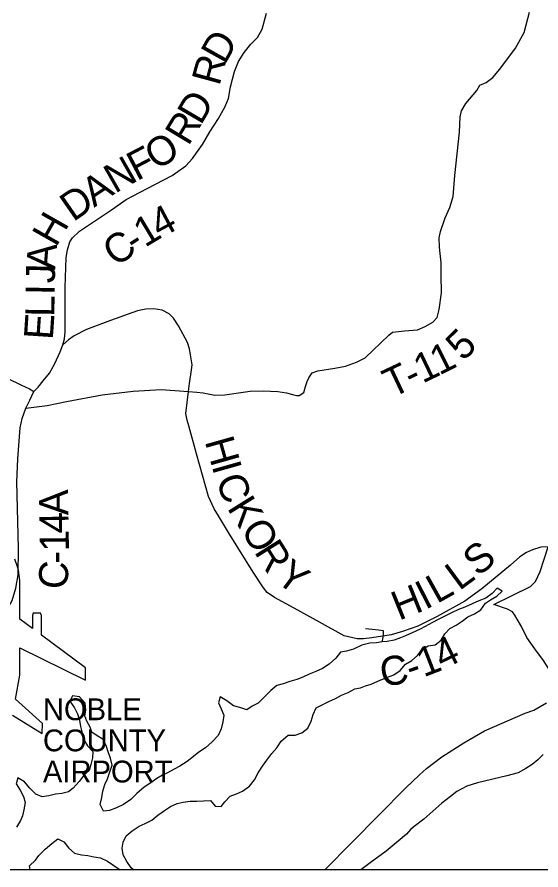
# Model space of a CAD drawing. Extents: x -22 to 431, y -18 to 160.
# Drawn here: x -6.381 to -5.357, y 14.134 to 15.801 of the extents above; entities that cross this region are included whole.
import ezdxf

# ---------------------------------------------------------------- set-up
doc = ezdxf.new("R2010")
doc.units = 0
for name, color, linetype in [('GM_X_Adjacent_County_Text', 7, 'Continuous'), ('GM_X_Airport_Text_Class_2', 7, 'Continuous'), ('GM_X_City_Street', 7, 'Continuous'), ('GM_X_City_Street_Text', 7, 'Continuous'), ('GM_X_County_Road', 7, 'Continuous'), ('GM_X_Minor_River_Text', 7, 'Continuous'), ('GM_X_Rail_Line', 7, 'Continuous'), ('GM_X_Section', 7, 'Continuous'), ('GM_X_Township_Subdivision', 7, 'Continuous'), ('GM_X_US_Location', 7, 'Continuous')]:
    doc.layers.add(name, color=color, linetype=linetype)

msp = doc.modelspace()

# ---------------------------------------------------------------- linework, layer by layer
at = {"layer": 'GM_X_Adjacent_County_Text'}
for points in [[(-6.2917, 15.1608), (-6.2883, 15.1726), (-6.2872, 15.1862), (-6.2869, 15.2724), (-6.2851, 15.3316), (-6.2828, 15.346), (-6.2779, 15.3616), (-6.273, 15.3699), (-6.2594, 15.3828), (-6.1966, 15.4247), (-6.1678, 15.4448), (-6.1266, 15.4661), (-6.0777, 15.4916), (-6.0513, 15.5107), (-6.0384, 15.5247), (-6.0187, 15.5521), (-6.0044, 15.5768), (-5.9873, 15.603), (-5.9745, 15.6261), (-5.9681, 15.6417), (-5.9639, 15.6645), (-5.9564, 15.6948), (-5.9485, 15.7146), (-5.9371, 15.7317), (-5.9243, 15.7484), (-5.9114, 15.7613), (-5.9023, 15.7776), (-5.8936, 15.8088)], [(-5.3432, 14.766), (-5.3576, 14.7652), (-5.3735, 14.7603), (-5.3856, 14.7549), (-5.3984, 14.7462), (-5.4166, 14.7302), (-5.473, 14.6835), (-5.5059, 14.6599), (-5.56, 14.6295), (-5.5979, 14.6108), (-5.6281, 14.6002), (-5.6501, 14.5941), (-5.6876, 14.5879), (-5.7039, 14.586), (-5.7164, 14.586), (-5.7417, 14.592), (-5.8323, 14.642), (-5.8781, 14.6666), (-5.8922, 14.6768), (-5.8997, 14.6859), (-5.9198, 14.7166), (-5.9676, 14.7936), (-5.9877, 14.8265), (-5.9957, 14.8402), (-6.0067, 14.8641), (-6.0306, 14.9475), (-6.0454, 15.0022), (-6.0485, 15.0132), (-6.0511, 15.0264), (-6.0463, 15.0697), (-6.0444, 15.0849), (-6.0399, 15.1115), (-6.0391, 15.1213), (-6.0441, 15.1528), (-6.0483, 15.1653), (-6.0657, 15.1976), (-6.0752, 15.2127), (-6.0839, 15.2211), (-6.0975, 15.2286), (-6.1146, 15.2313), (-6.1294, 15.2305), (-6.146, 15.227), (-6.1986, 15.2084), (-6.2456, 15.1908), (-6.2694, 15.1783), (-6.2804, 15.1703), (-6.2917, 15.1608)], [(-6.548, 14.4201), (-6.5311, 14.4452), (-6.4782, 14.5311), (-6.4434, 14.585), (-6.4007, 14.6431), (-6.3908, 14.6613), (-6.3833, 14.6852), (-6.3788, 14.711), (-6.3781, 14.763), (-6.3816, 14.8928), (-6.3797, 14.9379), (-6.3753, 14.9986), (-6.3715, 15.0169), (-6.3639, 15.0366), (-6.3564, 15.0526), (-6.3484, 15.0696), (-6.3401, 15.0776), (-6.3299, 15.0902), (-6.3178, 15.1054), (-6.3072, 15.124), (-6.2966, 15.1471), (-6.2917, 15.1608)]]:
    msp.add_lwpolyline(points, dxfattribs=at)
at = {"layer": 'GM_X_County_Road'}
for points in [[(-6.3639, 15.0366), (-6.3223, 15.0419), (-6.2845, 15.0497), (-6.2147, 15.0626), (-6.1541, 15.0704), (-6.0992, 15.0732), (-6.0463, 15.0697)], [(-5.3156, 14.4841), (-5.3295, 14.5079), (-5.3525, 14.5438), (-5.3693, 14.5668), (-5.385, 14.5887), (-5.3954, 14.6099), (-5.4035, 14.6246), (-5.408, 14.6325), (-5.413, 14.639), (-5.4225, 14.6438), (-5.4491, 14.6535), (-5.3778, 14.6886), (-5.3676, 14.6981), (-5.3587, 14.7179), (-5.3432, 14.766)]]:
    msp.add_lwpolyline(points, dxfattribs=at)
at = {"layer": 'GM_X_Minor_River_Text'}
for points in [[(-6.0463, 15.0697), (-6.0295, 15.0683), (-6.0177, 15.0669), (-5.9946, 15.0625), (-5.9749, 15.0627), (-5.9484, 15.0667), (-5.9254, 15.0703), (-5.9, 15.0708), (-5.8712, 15.0695), (-5.8542, 15.0666), (-5.8428, 15.0633), (-5.8348, 15.0615), (-5.8299, 15.0619), (-5.8209, 15.0677), (-5.8175, 15.0791), (-5.8142, 15.089), (-5.8108, 15.0962), (-5.8041, 15.1057), (-5.7935, 15.1096), (-5.7599, 15.1148), (-5.7391, 15.1191), (-5.7179, 15.1269), (-5.7009, 15.1354), (-5.6547, 15.1794), (-5.6472, 15.1851), (-5.6241, 15.188), (-5.5984, 15.1901), (-5.5833, 15.1963), (-5.5685, 15.2047), (-5.5603, 15.2139), (-5.5562, 15.2299), (-5.5515, 15.2622), (-5.5522, 15.2967), (-5.5524, 15.321), (-5.5556, 15.3517), (-5.5561, 15.3696), (-5.5532, 15.3821), (-5.5443, 15.4091), (-5.5353, 15.4289), (-5.5287, 15.4506), (-5.5252, 15.4913), (-5.5167, 15.5764), (-5.515, 15.606), (-5.5125, 15.6181), (-5.5039, 15.6322), (-5.4825, 15.6578), (-5.4769, 15.6681), (-5.4644, 15.6732), (-5.4512, 15.6828), (-5.4373, 15.6992), (-5.4066, 15.7404), (-5.3898, 15.7709), (-5.3795, 15.8108)], [(-6.6112, 15.1154), (-6.6109, 15.1154), (-6.5879, 15.1118), (-6.5724, 15.1107), (-6.5478, 15.1185), (-6.5278, 15.1251), (-6.5104, 15.1283), (-6.4888, 15.1281), (-6.4661, 15.1233), (-6.4266, 15.1077), (-6.3738, 15.0823), (-6.3567, 15.0749), (-6.3484, 15.0696)], [(-5.3527, 14.3602), (-5.3632, 14.3498), (-5.3742, 14.3407), (-5.387, 14.333), (-5.4017, 14.3245), (-5.4236, 14.3186), (-5.4814, 14.3049), (-5.5018, 14.2979), (-5.5218, 14.2879), (-5.5339, 14.2783), (-5.5508, 14.2649), (-5.5862, 14.2339), (-5.6024, 14.2216), (-5.6114, 14.2144), (-5.62, 14.2044), (-5.6362, 14.191), (-5.6596, 14.1711), (-5.6912, 14.1481), (-5.7094, 14.1345)]]:
    msp.add_lwpolyline(points, dxfattribs=at)
at = {"layer": 'GM_X_Rail_Line'}
msp.add_lwpolyline([(-5.7797, 14.1345), (-5.6214, 14.2946), (-5.5954, 14.3198), (-5.5806, 14.3324), (-5.5507, 14.3557), (-5.508, 14.3829), (-5.4675, 14.4062), (-5.3879, 14.4408), (-5.3713, 14.4465), (-5.3463, 14.4613)], dxfattribs=at)
at = {"layer": 'GM_X_Section'}
msp.add_line((-1.9192, 14.1345), (-8.7192, 14.1345), dxfattribs=at)
at = {"layer": 'GM_X_Township_Subdivision'}
for points in [[(-5.7211, 14.4882), (-5.7097, 14.4906), (-5.6999, 14.4941), (-5.689, 14.4977), (-5.6758, 14.5031), (-5.6592, 14.5105), (-5.6449, 14.516), (-5.6321, 14.5241), (-5.6216, 14.5367), (-5.6096, 14.5436), (-5.5987, 14.5536), (-5.589, 14.5659), (-5.5773, 14.5724), (-5.5641, 14.5741), (-5.5524, 14.5833), (-5.5453, 14.5959), (-5.5352, 14.6066), (-5.5232, 14.6128), (-5.5111, 14.6209), (-5.4999, 14.6294), (-5.4871, 14.6352), (-5.4746, 14.6426), (-5.4653, 14.6559), (-5.4555, 14.6621), (-5.4435, 14.6695), (-5.433, 14.6794), (-5.4429, 14.685), (-5.4526, 14.6747), (-5.465, 14.6654), (-5.4786, 14.6604), (-5.4918, 14.6545), (-5.5061, 14.6479), (-5.5182, 14.6436), (-5.5321, 14.6366), (-5.5449, 14.6301), (-5.5581, 14.6238), (-5.5694, 14.6177), (-5.5834, 14.6099), (-5.5932, 14.6049), (-5.6086, 14.5979), (-5.6218, 14.5921), (-5.632, 14.5878), (-5.6444, 14.5835), (-5.6577, 14.581), (-5.6675, 14.5802), (-5.6788, 14.5785), (-5.6917, 14.5776), (-5.7076, 14.5737), (-5.7234, 14.5659), (-5.737, 14.562), (-5.7491, 14.5603), (-5.7584, 14.5485), (-5.7708, 14.5366), (-5.784, 14.5281), (-5.7972, 14.5223), (-5.8104, 14.5172), (-5.8224, 14.5114), (-5.8345, 14.5067), (-5.8477, 14.5024), (-5.8609, 14.4984), (-5.8734, 14.4949), (-5.8854, 14.4849), (-5.8974, 14.4726), (-5.9097, 14.4604), (-5.9214, 14.4546), (-5.9323, 14.4476), (-5.9456, 14.452), (-5.9578, 14.4553), (-5.9711, 14.465), (-5.9841, 14.4728), (-5.9874, 14.461), (-5.9823, 14.4493), (-5.9769, 14.4369), (-5.9787, 14.4236), (-5.9819, 14.4103), (-5.9878, 14.3973), (-5.9995, 14.3847), (-6.013, 14.3728), (-6.0258, 14.3643), (-6.0393, 14.3535), (-6.049, 14.3462), (-6.063, 14.3374), (-6.0743, 14.3312), (-6.0871, 14.3242), (-6.0969, 14.3199), (-6.1078, 14.313), (-6.1217, 14.3034), (-6.1326, 14.2964), (-6.1469, 14.2841), (-6.1585, 14.2722), (-6.1731, 14.2622), (-6.1871, 14.256), (-6.2003, 14.2506), (-6.2124, 14.2493), (-6.2186, 14.2621), (-6.2157, 14.2758), (-6.2132, 14.2887), (-6.2095, 14.3013), (-6.2047, 14.3127), (-6.1999, 14.326), (-6.1955, 14.3393)], [(-5.7211, 14.4882), (-5.7097, 14.4906), (-5.6999, 14.4941), (-5.689, 14.4977), (-5.6758, 14.5031), (-5.6592, 14.5105), (-5.6449, 14.516), (-5.6321, 14.5241), (-5.6216, 14.5367), (-5.6096, 14.5436), (-5.5987, 14.5536), (-5.589, 14.5659), (-5.5773, 14.5724), (-5.5641, 14.5741), (-5.5524, 14.5833), (-5.5453, 14.5959), (-5.5352, 14.6066), (-5.5232, 14.6128), (-5.5111, 14.6209), (-5.4999, 14.6294), (-5.4871, 14.6352), (-5.4746, 14.6426), (-5.4653, 14.6559), (-5.4555, 14.6621), (-5.4435, 14.6695), (-5.433, 14.6794), (-5.4429, 14.685), (-5.4526, 14.6747), (-5.465, 14.6654), (-5.4786, 14.6604), (-5.4918, 14.6545), (-5.5061, 14.6479), (-5.5182, 14.6436), (-5.5321, 14.6366), (-5.5449, 14.6301), (-5.5581, 14.6238), (-5.5694, 14.6177), (-5.5834, 14.6099), (-5.5932, 14.6049), (-5.6086, 14.5979), (-5.6218, 14.5921), (-5.632, 14.5878), (-5.6444, 14.5835), (-5.6577, 14.581), (-5.6675, 14.5802)], [(-5.6651, 14.6014), (-5.6749, 14.6029), (-5.6874, 14.6046), (-5.7003, 14.6056)], [(-5.6675, 14.5802), (-5.6661, 14.5854), (-5.6652, 14.594), (-5.6651, 14.6014)], [(-5.6675, 14.5802), (-5.6788, 14.5785), (-5.6917, 14.5776), (-5.7076, 14.5737), (-5.7234, 14.5659), (-5.737, 14.562), (-5.7491, 14.5603), (-5.7584, 14.5485), (-5.7708, 14.5366), (-5.784, 14.5281), (-5.7972, 14.5223), (-5.8104, 14.5172), (-5.8224, 14.5114), (-5.8345, 14.5067), (-5.8477, 14.5024), (-5.8609, 14.4984), (-5.8734, 14.4949), (-5.8854, 14.4849), (-5.8974, 14.4726), (-5.9097, 14.4604), (-5.9214, 14.4546), (-5.9323, 14.4476), (-5.9456, 14.452), (-5.9578, 14.4553), (-5.9711, 14.465), (-5.9841, 14.4728), (-5.9874, 14.461), (-5.9823, 14.4493), (-5.9769, 14.4369), (-5.9787, 14.4236), (-5.9819, 14.4103), (-5.9878, 14.3973), (-5.9995, 14.3847), (-6.013, 14.3728), (-6.0258, 14.3643), (-6.0393, 14.3535), (-6.049, 14.3462), (-6.063, 14.3374), (-6.0743, 14.3312), (-6.0871, 14.3242), (-6.0969, 14.3199), (-6.1078, 14.313), (-6.1217, 14.3034), (-6.1326, 14.2964), (-6.1469, 14.2841), (-6.1585, 14.2722), (-6.1731, 14.2622), (-6.1871, 14.256), (-6.2003, 14.2506), (-6.2124, 14.2493), (-6.2186, 14.2621), (-6.2157, 14.2758), (-6.2132, 14.2887), (-6.2095, 14.3013), (-6.2047, 14.3127), (-6.1999, 14.326), (-6.1955, 14.3393)], [(-6.1537, 14.1345), (-6.1579, 14.1388), (-6.1663, 14.1508), (-6.1736, 14.164), (-6.1757, 14.1769), (-6.1735, 14.189), (-6.168, 14.2009), (-6.1559, 14.2108), (-6.1428, 14.2197), (-6.1307, 14.2255), (-6.1179, 14.2317), (-6.1059, 14.2413), (-6.0931, 14.2506), (-6.0815, 14.2583), (-6.0683, 14.2645), (-6.0562, 14.2669), (-6.0426, 14.2686), (-6.0301, 14.2691), (-6.0168, 14.2696), (-6.0032, 14.2701), (-5.994, 14.2592), (-5.9823, 14.2582), (-5.9748, 14.2678), (-5.9647, 14.2789), (-5.9522, 14.2832), (-5.9405, 14.2883), (-5.9266, 14.2979), (-5.9169, 14.3105), (-5.9098, 14.3242), (-5.9013, 14.3372), (-5.8927, 14.3491), (-5.883, 14.3617), (-5.8736, 14.3732), (-5.865, 14.3858), (-5.8515, 14.3977), (-5.8379, 14.3978), (-5.8243, 14.4021), (-5.8131, 14.4117), (-5.806, 14.4251), (-5.8027, 14.438), (-5.7968, 14.451), (-5.7851, 14.4572), (-5.7719, 14.4638), (-5.7587, 14.4696), (-5.7467, 14.4758), (-5.7342, 14.4809), (-5.7211, 14.4882)], [(-6.1955, 14.3393), (-6.1983, 14.353), (-6.2034, 14.3654), (-6.2069, 14.3775), (-6.2135, 14.39), (-6.2249, 14.3967), (-6.2348, 14.4034), (-6.2383, 14.4132), (-6.2449, 14.4253), (-6.2484, 14.4355), (-6.247, 14.4469), (-6.2483, 14.4605), (-6.2594, 14.4725), (-6.273, 14.475), (-6.2782, 14.464), (-6.269, 14.4512), (-6.2628, 14.4395), (-6.2593, 14.4274), (-6.2569, 14.4149), (-6.2541, 14.4017), (-6.2506, 14.3888), (-6.2432, 14.3771), (-6.2333, 14.3659), (-6.2339, 14.3533), (-6.2372, 14.3404), (-6.2401, 14.3286), (-6.2498, 14.3202), (-6.2599, 14.3075), (-6.2712, 14.2945), (-6.2809, 14.2872), (-6.2934, 14.2837), (-6.3059, 14.2828), (-6.3191, 14.2796), (-6.332, 14.2776), (-6.3445, 14.2824), (-6.356, 14.2944), (-6.3667, 14.3068), (-6.3797, 14.3146), (-6.383, 14.3028), (-6.3753, 14.2904), (-6.3687, 14.2783), (-6.3652, 14.2662), (-6.368, 14.2522), (-6.3706, 14.2404), (-6.3746, 14.2308), (-6.3825, 14.2179)], [(-6.3558, 14.1345), (-6.3571, 14.1423), (-6.3454, 14.1534), (-6.3383, 14.163), (-6.3264, 14.1753), (-6.3132, 14.186), (-6.3016, 14.1952), (-6.2898, 14.1897), (-6.2802, 14.1773), (-6.2691, 14.1675), (-6.2554, 14.1639), (-6.2429, 14.1625), (-6.2312, 14.16), (-6.2179, 14.1578), (-6.2046, 14.1515), (-6.192, 14.1433), (-6.1798, 14.1345)]]:
    msp.add_lwpolyline(points, dxfattribs=at)
at = {"layer": 'GM_X_US_Location'}
msp.add_lwpolyline([(-6.3903, 14.4368), (-6.3324, 14.4009), (-6.3315, 14.4204), (-6.3844, 14.4679), (-6.3759, 14.5151), (-6.3759, 14.5685), (-6.2473, 14.5051), (-6.2473, 14.5296), (-6.3337, 14.5935), (-6.3337, 14.6317), (-6.3351, 14.6363), (-6.3498, 14.6363), (-6.3512, 14.6317), (-6.3512, 14.6064), (-6.3759, 14.6247), (-6.3759, 14.6247), (-6.3759, 14.7001), (-6.3784, 14.72), (-6.3805, 14.7271), (-6.3856, 14.7416)], dxfattribs=at)

# ---------------------------------------------------------------- texts
at = {"layer": 'GM_X_Airport_Text_Class_2'}
for s, p in [('NOBLE', (-6.3306, 14.4271)), ('COUNTY', (-6.3306, 14.3663)), ('AIRPORT', (-6.3306, 14.3054))]:
    msp.add_text(s, height=0.04261, rotation=0, dxfattribs=at).set_placement(p)
at = {"layer": 'GM_X_City_Street'}
for s, rotation, p in [('D', 60.8601, (-5.9749, 15.7067)), ('R', 74.6904, (-5.9859, 15.6651)), ('D', 59.6092, (-6.0219, 15.5883)), ('R', 58.9422, (-6.0464, 15.5477)), ('O', 32.4395, (-6.1085, 15.5005)), ('F', 27.6382, (-6.1469, 15.4801)), ('N', 29.7336, (-6.1899, 15.4556)), ('A', 33.7143, (-6.2306, 15.4284)), ('D', 34.7974, (-6.2714, 15.4)), ('H', 60.4932, (-6.3048, 15.3501)), ('4', 28.1013, (-6.102, 15.3678)), ('1', 30.9468, (-6.1313, 15.3501)), ('C', 33.7788, (-6.189, 15.3118)), ('-', 33.2614, (-6.1503, 15.3377)), ('A', 85.5001, (-6.3068, 15.3065)), ('J', 88.9276, (-6.3073, 15.2807)), ('I', 89.0008, (-6.3077, 15.2574)), ('L', 89.0684, (-6.3084, 15.2149)), ('E', 86.1745, (-6.3114, 15.1694)), ('H', 285.7638, (-6.0146, 14.9723)), ('I', 285.8691, (-6.001, 14.9241)), ('C', 289.8281, (-5.9933, 14.8975)), ('A', 91.1547, (-6.2807, 14.8276)), ('K', 302.0071, (-5.9717, 14.8418)), ('4', 91.0325, (-6.2801, 14.7924)), ('O', 301.4386, (-5.9453, 14.7995)), ('1', 90.6734, (-6.2797, 14.7571)), ('R', 302.0772, (-5.9188, 14.7563)), ('S', 39.5448, (-5.48, 14.7063)), ('-', 89.7324, (-6.2798, 14.7327)), ('C', 85.1586, (-6.2839, 14.6813)), ('Y', 323.1999, (-5.8786, 14.7)), ('L', 36.4778, (-5.5168, 14.679)), ('L', 29.2122, (-5.5605, 14.654)), ('H', 21.984, (-5.6347, 14.6213)), ('I', 27.132, (-5.5833, 14.6423)), ('4', 25.8309, (-5.5494, 14.5251)), ('1', 21.1367, (-5.5867, 14.5105)), ('C', 9.5162, (-5.6669, 14.4919)), ('-', 18.9463, (-5.611, 14.5021))]:
    msp.add_text(s, height=0.0568, rotation=rotation, dxfattribs=at).set_placement(p)
at = {"layer": 'GM_X_City_Street_Text'}
for s, rotation, p in [('5', 44.4888, (-5.5092, 15.1271)), ('1', 26.6732, (-5.5561, 15.1002)), ('1', 25.5364, (-5.5887, 15.0846)), ('T', 25.3115, (-5.6485, 15.0563)), ('-', 25.3642, (-5.61, 15.0745))]:
    msp.add_text(s, height=0.0568, rotation=rotation, dxfattribs=at).set_placement(p)

doc.saveas('drawing.dxf')
